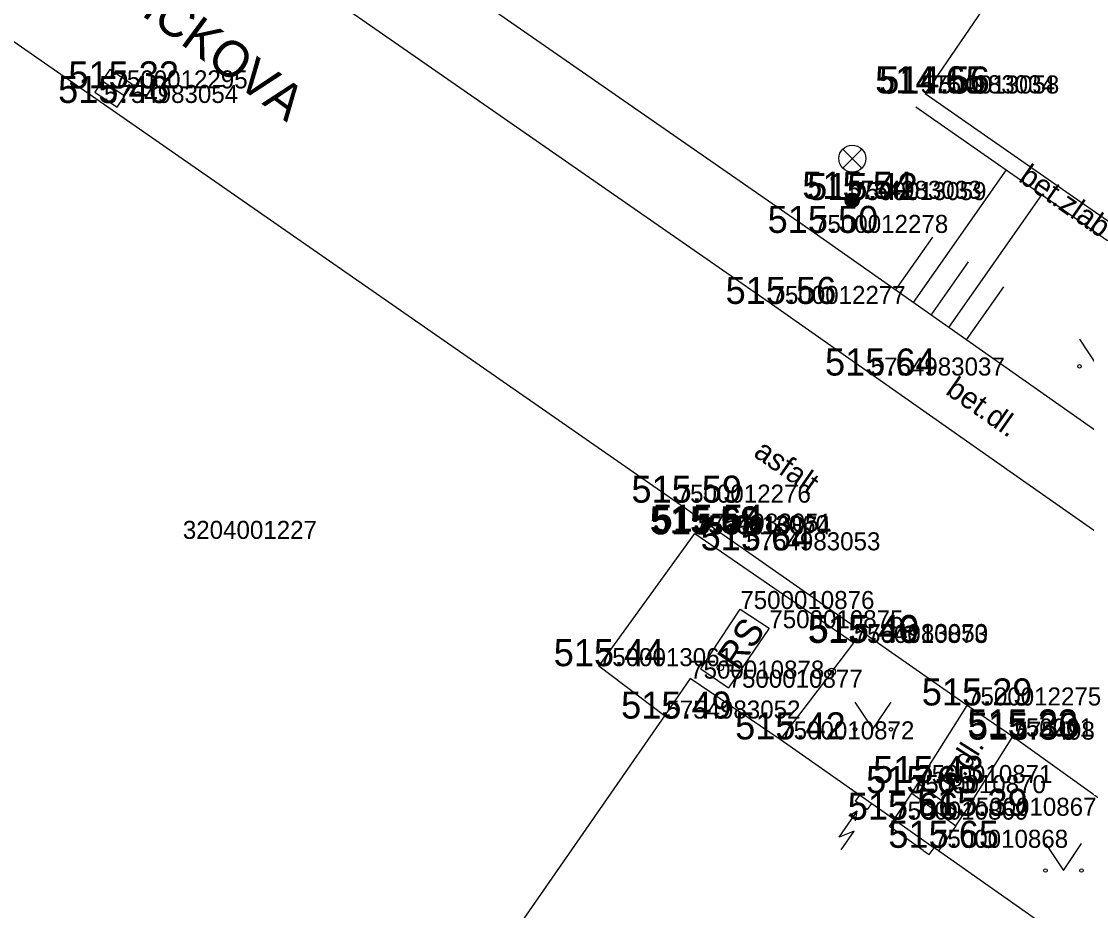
# Model space of a CAD drawing. Extents: x -669251 to -668549, y -1128351 to -1127698.
# Drawn here: x -668989.9 to -668960.36, y -1127974.55 to -1127949.91 of the extents above; entities that cross this region are included whole.
import ezdxf

# ---------------------------------------------------------------- set-up
doc = ezdxf.new("R2010")
doc.units = 0
for name, color, linetype in [('Vrstva 1', 7, 'Continuous'), ('Vrstva 10', 7, 'Continuous'), ('Vrstva 11', 7, 'Continuous'), ('Vrstva 15', 7, 'Continuous'), ('Vrstva 2', 7, 'Continuous'), ('Vrstva 24', 7, 'Continuous'), ('Vrstva 25', 7, 'Continuous'), ('Vrstva 27', 7, 'Continuous'), ('Vrstva 3', 7, 'Continuous'), ('Vrstva 33', 7, 'Continuous'), ('Vrstva 36', 7, 'Continuous'), ('Vrstva 40', 7, 'Continuous'), ('Vrstva 41', 7, 'Continuous'), ('Vrstva 45', 7, 'Continuous'), ('Vrstva 5', 7, 'Continuous'), ('Vrstva 58', 7, 'Continuous'), ('Vrstva 6', 7, 'Continuous'), ('Vrstva 7', 7, 'Continuous'), ('Vrstva 8', 7, 'Continuous')]:
    doc.layers.add(name, color=color, linetype=linetype)

msp = doc.modelspace()

# ---------------------------------------------------------------- linework, layer by layer
at = {"layer": 'Vrstva 1'}
for p, q in [((-668987.342, -1127951.765), (-668987.342, -1127951.765)), ((-668964.96, -1127951.901), (-668964.96, -1127951.901)), ((-668964.84, -1127951.907), (-668964.84, -1127951.907)), ((-668987.605, -1127952.168), (-668987.605, -1127952.168)), ((-668966.994, -1127954.826), (-668966.994, -1127954.826)), ((-668966.86, -1127954.86), (-668966.86, -1127954.86)), ((-668967.919, -1127955.77), (-668967.919, -1127955.77)), ((-668969.098, -1127957.738), (-668969.098, -1127957.738)), ((-668966.35, -1127959.723), (-668966.35, -1127959.723)), ((-668971.728, -1127963.246), (-668971.728, -1127963.246)), ((-668971.224, -1127964.097), (-668971.224, -1127964.097)), ((-668971.142, -1127964.05), (-668971.142, -1127964.05)), ((-668985.42, -1127964.25), (-668985.42, -1127964.25)), ((-668971.177, -1127964.126), (-668971.177, -1127964.126)), ((-668969.799, -1127964.567), (-668969.799, -1127964.567)), ((-668969.964, -1127966.194), (-668969.964, -1127966.194)), ((-668969.16, -1127966.727), (-668969.16, -1127966.727)), ((-668966.821, -1127967.134), (-668966.821, -1127967.134)), ((-668966.815, -1127967.11), (-668966.815, -1127967.11)), ((-668973.886, -1127967.778), (-668973.886, -1127967.778)), ((-668971.355, -1127968.123), (-668971.355, -1127968.123)), ((-668970.289, -1127968.376), (-668970.289, -1127968.376)), ((-668963.677, -1127968.867), (-668963.677, -1127968.867)), ((-668972.015, -1127969.23), (-668972.015, -1127969.23)), ((-668968.857, -1127969.807), (-668968.857, -1127969.807)), ((-668962.418, -1127969.727), (-668962.418, -1127969.727)), ((-668962.365, -1127969.814), (-668962.365, -1127969.814)), ((-668965.029, -1127971.017), (-668965.029, -1127971.017)), ((-668965.21, -1127971.297), (-668965.21, -1127971.297)), ((-668965.698, -1127972.031), (-668965.698, -1127972.031)), ((-668963.808, -1127971.924), (-668963.808, -1127971.924)), ((-668964.594, -1127972.812), (-668964.594, -1127972.812))]:
    msp.add_line(p, q, dxfattribs=at)
at = {"layer": 'Vrstva 10'}
for p, q in [((-668971.728, -1127963.246), (-669006.389, -1127939.163)), ((-668987.916, -1127944.67), (-668969.098, -1127957.738)), ((-668967.919, -1127955.77), (-668978.45, -1127948.459)), ((-668965.097, -1127952.276), (-668955.699, -1127958.834)), ((-668963.677, -1127968.867), (-668971.728, -1127963.246)), ((-668965.029, -1127971.017), (-668963.677, -1127968.867)), ((-668962.418, -1127969.727), (-668963.677, -1127968.867)), ((-668962.418, -1127969.727), (-668963.808, -1127971.924)), ((-668965.698, -1127972.031), (-668965.21, -1127971.297)), ((-668963.989, -1127972.204), (-668964.471, -1127972.898))]:
    msp.add_line(p, q, dxfattribs=at)
for points in [[(-668959.013, -1127962.018), (-668967.919, -1127955.77)], [(-668969.098, -1127957.738), (-668962.045, -1127962.683), (-668954.992, -1127967.628), (-668954.609, -1127967.856), (-668954.246, -1127968.014), (-668953.566, -1127968.2), (-668953.035, -1127968.266), (-668952.24, -1127968.256), (-668951.488, -1127968.119), (-668950.77, -1127967.878), (-668950.239, -1127967.633), (-668949.859, -1127967.411), (-668949.342, -1127967.014), (-668948.918, -1127966.536), (-668945.566, -1127961.796), (-668942.213, -1127957.057)], [(-668956.451, -1127981.504), (-668956.072, -1127980.893), (-668955.693, -1127980.282), (-668955.353, -1127979.647), (-668955.147, -1127979.137), (-668954.943, -1127978.35), (-668954.898, -1127977.961), (-668954.896, -1127977.584), (-668954.969, -1127977.015), (-668955.097, -1127976.507), (-668955.449, -1127975.624), (-668955.808, -1127974.988), (-668956.124, -1127974.539), (-668956.662, -1127973.929), (-668957.264, -1127973.419), (-668959.841, -1127971.573), (-668962.418, -1127969.727)]]:
    msp.add_lwpolyline(points, dxfattribs=at)
at = {"layer": 'Vrstva 11'}
for p, q in [((-668965.21, -1127971.297), (-668965.029, -1127971.017)), ((-668965.029, -1127971.017), (-668963.808, -1127971.924)), ((-668965.21, -1127971.297), (-668963.989, -1127972.204)), ((-668963.989, -1127972.204), (-668963.808, -1127971.924))]:
    msp.add_line(p, q, dxfattribs=at)
at = {"layer": 'Vrstva 15'}
for p, q in [((-668965.166, -1127957.702), (-668962.586, -1127954.025)), ((-668964.184, -1127958.391), (-668961.602, -1127954.711)), ((-668965.657, -1127957.357), (-668964.626, -1127955.887)), ((-668964.674, -1127958.046), (-668963.642, -1127956.575)), ((-668963.692, -1127958.735), (-668962.659, -1127957.263))]:
    msp.add_line(p, q, dxfattribs=at)
at = {"layer": 'Vrstva 24'}
for p, q in [((-668966.77, -1127971.521), (-668966.655, -1127971.357)), ((-668966.443, -1127971.751), (-668966.77, -1127971.521)), ((-668966.328, -1127971.588), (-668966.443, -1127971.751)), ((-668967.225, -1127972.515), (-668966.721, -1127971.8)), ((-668966.721, -1127971.8), (-668966.952, -1127971.937)), ((-668966.773, -1127972.063), (-668966.721, -1127971.8)), ((-668966.805, -1127972.352), (-668967.225, -1127972.515)), ((-668967.165, -1127972.864), (-668966.805, -1127972.352))]:
    msp.add_line(p, q, dxfattribs=at)
at = {"layer": 'Vrstva 25'}
for radius in [0.1, 0.0348]:
    msp.add_circle((-668967.427, -1127967.93), radius, dxfattribs=at)
at = {"layer": 'Vrstva 27'}
msp.add_line((-668987.654, -1127951.557), (-668987.03, -1127951.973), dxfattribs=at)
msp.add_lwpolyline([(-668987.862, -1127951.868), (-668987.238, -1127952.284), (-668986.821, -1127951.661), (-668987.445, -1127951.244)], close=True, dxfattribs=at)
at = {"layer": 'Vrstva 33'}
for p, q in [((-668967.125, -1127953.445), (-668966.595, -1127953.975)), ((-668967.125, -1127953.975), (-668966.595, -1127953.445)), ((-668966.86, -1127954.86), (-668966.86, -1127954.085))]:
    msp.add_line(p, q, dxfattribs=at)
for centre, radius in [((-668966.86, -1127953.71), 0.375), ((-668966.86, -1127954.86), 0.2), ((-668966.86, -1127954.86), 0.18), ((-668966.86, -1127954.86), 0.16), ((-668966.86, -1127954.86), 0.14), ((-668966.86, -1127954.86), 0.12), ((-668966.86, -1127954.86), 0.1), ((-668966.86, -1127954.86), 0.08), ((-668966.86, -1127954.86), 0.06), ((-668966.86, -1127954.86), 0.04), ((-668966.86, -1127954.86), 0.02)]:
    msp.add_circle(centre, radius, dxfattribs=at)
at = {"layer": 'Vrstva 36'}
for p, q in [((-668960.56, -1127958.718), (-668960.06, -1127959.468)), ((-668966.786, -1127968.777), (-668966.286, -1127969.527)), ((-668966.286, -1127969.527), (-668965.786, -1127968.777)), ((-668961.504, -1127972.691), (-668961.004, -1127973.441)), ((-668961.004, -1127973.441), (-668960.504, -1127972.691))]:
    msp.add_line(p, q, dxfattribs=at)
for centre in [(-668960.56, -1127959.468), (-668966.786, -1127969.527), (-668965.786, -1127969.527), (-668961.504, -1127973.441), (-668960.504, -1127973.441)]:
    msp.add_circle(centre, 0.05, dxfattribs=at)
at = {"layer": 'Vrstva 5'}
for p, q in [((-668960.652, -1127945.791), (-668964.84, -1127951.907)), ((-668964.84, -1127951.907), (-668955.487, -1127958.423)), ((-668971.06, -1127967.848), (-668969.964, -1127966.194)), ((-668969.964, -1127966.194), (-668969.16, -1127966.727)), ((-668969.16, -1127966.727), (-668970.289, -1127968.376)), ((-668971.06, -1127967.848), (-668970.289, -1127968.376)), ((-668971.355, -1127968.123), (-668972.068, -1127969.15)), ((-668968.857, -1127969.807), (-668971.355, -1127968.123)), ((-668972.068, -1127969.15), (-668985.756, -1127988.866)), ((-668965.698, -1127972.031), (-668968.857, -1127969.807)), ((-668965.83, -1127972.219), (-668965.698, -1127972.031)), ((-668965.698, -1127972.031), (-668964.594, -1127972.812)), ((-668965.667, -1127972.334), (-668965.83, -1127972.219)), ((-668964.89, -1127972.885), (-668964.726, -1127973)), ((-668964.726, -1127973), (-668964.594, -1127972.812)), ((-668964.471, -1127972.898), (-668964.594, -1127972.812)), ((-668960.48, -1127975.7), (-668964.471, -1127972.898))]:
    msp.add_line(p, q, dxfattribs=at)
at = {"layer": 'Vrstva 58'}
msp.add_circle((-668970.519, -1127967.816), 0.0875, dxfattribs=at)
at = {"layer": 'Vrstva 6'}
msp.add_line((-668964.89, -1127972.885), (-668965.667, -1127972.334), dxfattribs=at)
at = {"layer": 'Vrstva 7'}
for p, q in [((-668973.886, -1127967.778), (-668971.224, -1127964.097)), ((-668971.224, -1127964.097), (-668966.821, -1127967.134)), ((-668972.068, -1127969.15), (-668973.886, -1127967.778)), ((-668967.427, -1127967.93), (-668968.857, -1127969.807))]:
    msp.add_line(p, q, dxfattribs=at)
at = {"layer": 'Vrstva 8'}
msp.add_line((-668967.427, -1127967.93), (-668966.821, -1127967.134), dxfattribs=at)

# ---------------------------------------------------------------- texts
at = {"layer": 'Vrstva 2'}
for s, p in [('7500012295', (-668987.342, -1127951.765)), ('5754983034', (-668964.96, -1127951.901)), ('7500013058', (-668964.84, -1127951.907)), ('5754983054', (-668987.605, -1127952.168)), ('5754983033', (-668966.994, -1127954.826)), ('7500013059', (-668966.86, -1127954.86)), ('7500012278', (-668967.919, -1127955.77)), ('7500012277', (-668969.098, -1127957.738)), ('5754983037', (-668966.35, -1127959.723)), ('7500012276', (-668971.728, -1127963.246)), ('3204001227', (-668985.42, -1127964.25)), ('7500013060', (-668971.224, -1127964.097)), ('7500010874', (-668971.177, -1127964.126)), ('5754983051', (-668971.142, -1127964.05)), ('5754983053', (-668969.799, -1127964.567)), ('7500010876', (-668969.964, -1127966.194)), ('7500010875', (-668969.16, -1127966.727)), ('5754983050', (-668966.815, -1127967.11)), ('7500010873', (-668966.821, -1127967.134)), ('7500013061', (-668973.886, -1127967.778)), ('7500010878', (-668971.355, -1127968.123)), ('7500010877', (-668970.289, -1127968.376)), ('7500012275', (-668963.677, -1127968.867)), ('5754983052', (-668972.015, -1127969.23)), ('7500010872', (-668968.857, -1127969.807)), ('7500012274', (-668962.418, -1127969.727)), ('5754983049', (-668962.365, -1127969.814)), ('7500010871', (-668965.029, -1127971.017)), ('7500010870', (-668965.21, -1127971.297)), ('7500010867', (-668963.808, -1127971.924)), ('7500010869', (-668965.698, -1127972.031)), ('7500010868', (-668964.594, -1127972.812))]:
    msp.add_text(s, height=0.5, dxfattribs=at).set_placement(p)
at = {"layer": 'Vrstva 3'}
for s, p in [('515.32 ', (-668988.594, -1127951.765)), ('515.46 ', (-668988.879, -1127952.168)), ('514.65 ', (-668966.226, -1127951.901)), ('514.56 ', (-668966.114, -1127951.907)), ('515.54 ', (-668968.246, -1127954.826)), ('515.42 ', (-668968.112, -1127954.86)), ('515.50 ', (-668969.207, -1127955.77)), ('515.56 ', (-668970.372, -1127957.738)), ('515.64 ', (-668967.616, -1127959.723)), ('515.59 ', (-668972.983, -1127963.246)), ('515.59 ', (-668972.479, -1127964.097)), ('515.65 ', (-668972.443, -1127964.126)), ('515.54 ', (-668972.394, -1127964.05)), ('515.64 ', (-668971.065, -1127964.567)), ('515.46 ', (-668968.095, -1127967.134)), ('515.49 ', (-668968.07, -1127967.11)), ('515.44 ', (-668975.138, -1127967.778)), ('515.29 ', (-668964.932, -1127968.867)), ('515.49 ', (-668973.27, -1127969.23)), ('515.42 ', (-668970.109, -1127969.807)), ('515.23 ', (-668963.67, -1127969.727)), ('515.30 ', (-668963.653, -1127969.814)), ('515.43 ', (-668966.281, -1127971.017)), ('515.65 ', (-668966.476, -1127971.297)), ('515.39 ', (-668965.063, -1127971.924)), ('515.66 ', (-668966.986, -1127972.031)), ('515.65 ', (-668965.86, -1127972.812))]:
    msp.add_text(s, height=0.75, dxfattribs=at).set_placement(p)
at = {"layer": 'Vrstva 40'}
for s, rotation, p in [('bet.zlab', 325.136, (-668962.278, -1127954.321)), ('bet.dl.', 325.136, (-668964.303, -1127960.213)), ('asfalt', 325.136, (-668969.629, -1127961.94)), ('b.dl.', 57.6792, (-668963.987, -1127971.253))]:
    msp.add_text(s, height=0.6, rotation=rotation, dxfattribs=at).set_placement(p)
at = {"layer": 'Vrstva 41'}
msp.add_text('RS', height=0.75, rotation=55.6022, dxfattribs=at).set_placement((-668970.036, -1127967.933))
at = {"layer": 'Vrstva 45'}
msp.add_text('SLAVICKOVA', height=1, rotation=323.6092, dxfattribs=at).set_placement((-668989.351, -1127947.689))

doc.saveas('drawing.dxf')
